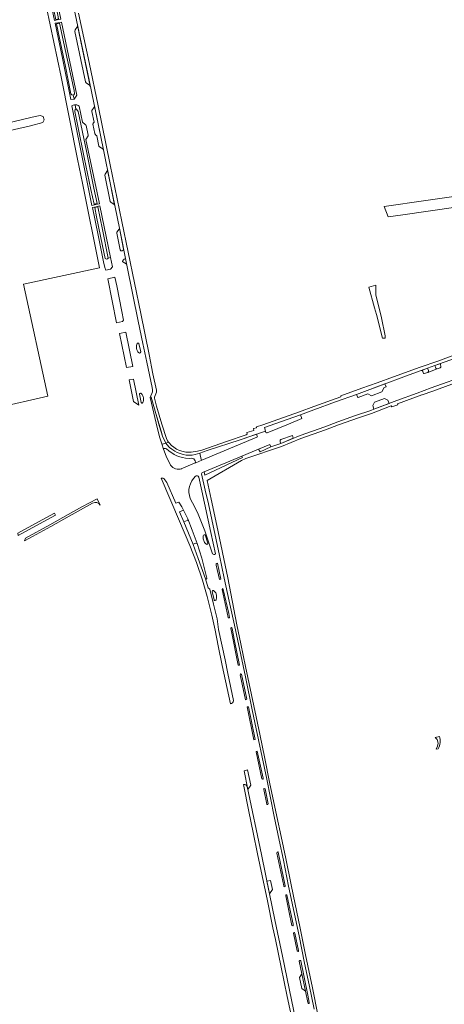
# Model space of a CAD drawing. Header units: metres. Extents: x 209813 to 223847, y 571801 to 587119.
# Tile 454 of 656: x 213530 to 213749, y 580627 to 581135. Entities that reach past the tile are written whole.
import ezdxf

# ---------------------------------------------------------------- set-up
doc = ezdxf.new("R2010")
doc.units = ezdxf.units.M
for name, color, linetype, lineweight in [('B-RO-GR-BEPLANTING_CULTUUR_BOSPLANTSOEN-GV', 8, 'Continuous', 0), ('B-RO-GR-BEPLANTING_CULTUUR_HEESTERS-GV', 8, 'Continuous', 0), ('B-RO-GR-BEPLANTING_CULTUUR_ROOS-GV', 8, 'Continuous', 0), ('B-RO-GR-GRAS-GV', 8, 'Continuous', 0), ('B-RO-GR-GROENVOORZIENING-GV', 8, 'Continuous', 0), ('B-RO-GR-HAAG-GV', 8, 'Continuous', 0), ('B-RO-OG-TERREIN_CULTUURSCHEIDING-GV', 8, 'Continuous', 0), ('B-RO-OG-WATER_GREPPEL-GV', 8, 'Continuous', 0), ('B-RO-OG-WEG-GV', 8, 'Continuous', 0), ('B-RO-VH-VERHARDING_OPEN-GV', 8, 'Continuous', 0), ('B-RO-VH-VERHARDING_TEGEL-GV', 8, 'Continuous', 0)]:
    doc.layers.add(name, color=color, linetype=linetype, lineweight=lineweight)

msp = doc.modelspace()

# ---------------------------------------------------------------- linework, layer by layer
at = {"layer": 'B-RO-GR-BEPLANTING_CULTUUR_BOSPLANTSOEN-GV', "flags": 128}
msp.add_lwpolyline([(213739.928, 581041.498), (213718.325, 581038.505), (213720.442, 581033.187), (213727.978, 581034.179), (213755.483, 581038.158), (213770.553, 581040.435), (213771.924, 581040.581), (213772.229, 581040.568), (213771.215, 581045.972)], close=True, dxfattribs=at)
at = {"layer": 'B-RO-GR-BEPLANTING_CULTUUR_HEESTERS-GV', "flags": 128}
for points in [[(213558.625, 581128.85), (213564.112, 581102.813), (213564.434, 581102.4), (213566.175, 581101.207), (213566.508, 581100.692), (213559.98, 581131.968), (213559.912, 581131.474), (213558.76, 581129.695)], [(213568.626, 581090.404), (213568.521, 581089.822), (213567.392, 581088.107), (213567.305, 581087.552), (213568.469, 581081.992), (213568.034, 581081.457), (213567.942, 581081.22), (213567.93, 581080.966), (213568.875, 581076.214), (213568.946, 581076.015), (213569.036, 581075.824), (213569.145, 581075.643), (213569.272, 581075.474), (213569.92, 581074.975), (213571.015, 581069.613), (213571.35, 581069.234), (213572.943, 581068.231), (213573.296, 581067.761)], [(213576.841, 581041.1), (213577.128, 581040.767), (213578.79, 581039.537), (213579.121, 581039.206), (213576.912, 581049.899), (213575.447, 581057.134), (213574.187, 581055.179), (213574.06, 581054.71)], [(213584.767, 581011.545), (213584.048, 581011.216), (213583.279, 581010.631), (213583.17, 581010.159), (213583.409, 581009.856), (213585.008, 581008.812), (213585.44, 581008.217)], [(213675.888, 580929.044), (213675.104, 580930.922), (213661.826, 580926.204), (213656.549, 580924.422), (213657.308, 580921.757), (213657.512, 580921.605), (213657.854, 580921.657), (213668.975, 580926.05)], [(213671.4, 580918.781), (213670.938, 580920.303), (213665.029, 580918.099), (213664.635, 580917.869), (213664.598, 580917.577), (213664.664, 580917.005), (213664.984, 580916.13)], [(213644.846, 580909.625), (213625.342, 580901.47), (213625.658, 580899.805), (213645.168, 580908.935)], [(213621.762, 580864.51), (213621.051, 580864.609), (213619.732, 580864.097), (213619.618, 580863.881), (213622.323, 580856.636), (213625.991, 580846.157), (213626.435, 580846.071), (213626.739, 580846.376), (213626.803, 580846.567), (213624.087, 580856.96)], [(213649.465, 580739.711), (213647.807, 580747.537), (213645.972, 580747.141), (213647.972, 580737.36)]]:
    msp.add_lwpolyline(points, close=True, dxfattribs=at)
for points in [[(213583.766, 581016.492), (213581.568, 581027.356), (213581.398, 581026.805), (213580.31, 581025.159), (213580.195, 581024.683), (213581.949, 581016.12)], [(213741.234, 580953.859), (213740.833, 580954.974), (213737.669, 580953.835)], [(213747.73, 580957.436), (213744.613, 580956.325), (213745.102, 580954.953)], [(213745.775, 580954.573), (213747.382, 580955.164)], [(213747.688, 580955.952), (213747.413, 580956.722)], [(213738.291, 580953.449), (213738.565, 580952.545)], [(213739.111, 580952.211), (213740.927, 580952.837)]]:
    msp.add_lwpolyline(points, dxfattribs=at)
at = {"layer": 'B-RO-GR-BEPLANTING_CULTUUR_HEESTERS-GV'}
for points in [[(213581.949, 581016.12, 0.8805105), (213583.766, 581016.492)], [(213745.102, 580954.953, 0.2554974), (213745.775, 580954.573)], [(213747.382, 580955.164, 0.3958205), (213747.688, 580955.952)], [(213747.413, 580956.722, -0.2863307), (213747.73, 580957.436)], [(213737.669, 580953.835, -0.378215), (213738.291, 580953.449)], [(213738.565, 580952.545, 0.3799439), (213739.111, 580952.211)]]:
    msp.add_lwpolyline(points, format="xyb", dxfattribs=at)
at = {"layer": 'B-RO-GR-BEPLANTING_CULTUUR_ROOS-GV', "flags": 128}
for points in [[(213704.964, 580939.861), (213709.965, 580941.733), (213711.862, 580940.756), (213717.191, 580942.714), (213718.439, 580945.085), (213719.38, 580945.409), (213718.813, 580946.927), (213704.159, 580941.471), (213704.607, 580940.127)], [(213713.099, 580933.855), (213720.911, 580936.777), (213720.293, 580938.551), (213718.638, 580939.346), (213713.421, 580937.433), (213712.545, 580935.712)], [(213659.771, 580914.347), (213659.386, 580915.655), (213653.526, 580913.254), (213654.334, 580911.726)], [(213659.146, 580683.48), (213660.698, 580685.837), (213659.735, 580690.475), (213657.782, 580690.084)], [(213675.903, 580642.24), (213674.624, 580640.412), (213675.863, 580634.605), (213677.784, 580633.205)]]:
    msp.add_lwpolyline(points, close=True, dxfattribs=at)
for points in [[(213603.932, 580915.778), (213605.537, 580916.346), (213603.919, 580919.916), (213602.34, 580924.877), (213600.128, 580932.871), (213598.059, 580940.066), (213597.539, 580939.886)], [(213597.539, 580939.886), (213600.518, 580926.573), (213602.291, 580919.533), (213603.518, 580915.914)], [(213624.192, 580907.465), (213652.569, 580919.332), (213652.849, 580919.596), (213652.843, 580919.91), (213652.468, 580920.859), (213643.899, 580918.042), (213626.98, 580912.422), (213623.053, 580911.162)], [(213604.689, 580913.598), (213604.562, 580913.511), (213604.438, 580913.209), (213605.749, 580909.497), (213608.042, 580904.853)], [(213623.053, 580911.162), (213623.776, 580907.764)], [(213613.563, 580903.02), (213620.811, 580906.051)], [(213618.217, 580887.628), (213620.501, 580883.277), (213622.283, 580879.578), (213625.676, 580871.064), (213629.743, 580859.151), (213630.354, 580858.708), (213630.785, 580858.849), (213631.279, 580859.067), (213628.854, 580870.172), (213624.167, 580891.711), (213622.681, 580898.792), (213622.314, 580899.186)]]:
    msp.add_lwpolyline(points, dxfattribs=at)
at = {"layer": 'B-RO-GR-BEPLANTING_CULTUUR_ROOS-GV'}
for points in [[(213605.98, 580913.261, 0.192874), (213604.689, 580913.598)], [(213608.042, 580904.853, 0.303666), (213613.755, 580903.073)], [(213620.774, 580907.141, 0.3327648), (213618.728, 580908.452)], [(213623.776, 580907.764, 0.3505894), (213624.192, 580907.465)], [(213620.975, 580899.211, 0.3156054), (213618.217, 580887.628)], [(213622.314, 580899.186, 0.389711), (213620.966, 580899.205)]]:
    msp.add_lwpolyline(points, format="xyb", dxfattribs=at)
at = {"layer": 'B-RO-GR-GRAS-GV', "flags": 128}
for points in [[(213544.612, 580940.501), (213531.967, 580998.396), (213571.324, 581006.829), (213562.497, 581050.512), (213559.948, 581062.947), (213551.407, 581105.501), (213541.936, 581150.344), (213523.905, 581233.016), (213521.463, 581244.112)], [(213449.244, 581224.086), (213454.477, 581198.084), (213464.644, 581155.223), (213483.432, 581077.57), (213484.639, 581072.849), (213485.441, 581072.414), (213536.516, 581084.565), (213540.554, 581085.49), (213542.178, 581084.938), (213542.742, 581083.307), (213541.987, 581081.859), (213535.676, 581080.079), (213488.036, 581069.353), (213486.248, 581068.674), (213485.632, 581067.472), (213498.53, 581008.585), (213505.868, 580977.474), (213516.376, 580935.366), (213517.362, 580934.38), (213544.612, 580940.501)]]:
    msp.add_lwpolyline(points, dxfattribs=at)
at = {"layer": 'B-RO-GR-GROENVOORZIENING-GV', "flags": 128}
for points in [[(213529.317, 580868.633), (213544.046, 580876.712), (213548.571, 580879.159), (213548.06, 580880.105), (213543.536, 580877.658), (213529.057, 580869.716)], [(213632.337, 580854.219), (213631.626, 580854.165), (213631.514, 580853.619), (213631.516, 580853.225), (213633.306, 580845.852), (213634.055, 580846.007)], [(213637.856, 580826.269), (213637.984, 580826.105), (213638.302, 580826.131), (213638.415, 580826.322), (213638.104, 580828.264), (213635.241, 580840.702), (213634.999, 580841.183), (213634.632, 580840.75)], [(213643.021, 580801.557), (213643.682, 580801.673), (213641.098, 580814.239), (213639.819, 580820.56), (213639.615, 580820.915), (213639.424, 580821.029), (213639.183, 580820.863), (213639.184, 580820.546), (213639.457, 580819.035)], [(213646.724, 580783.813), (213647.374, 580784.019), (213644.702, 580796.915), (213644.396, 580797.104), (213644.218, 580796.951), (213644.055, 580796.646)], [(213651.015, 580763.036), (213651.726, 580763.191), (213648.239, 580780.198), (213647.528, 580780.044)], [(213655.797, 580743.31), (213652.737, 580757.197), (213652.262, 580757.103), (213652.231, 580756.804), (213655.236, 580742.907), (213655.438, 580742.766), (213655.808, 580742.827)], [(213662.99, 580704.618), (213666.498, 580687.609), (213666.623, 580687.291), (213666.965, 580687.175), (213667.182, 580687.415), (213667.234, 580687.733), (213663.666, 580705.034), (213663.463, 580705.162), (213663.146, 580705.112)], [(213668.137, 580682.966), (213667.783, 580683.031), (213667.578, 580682.829), (213667.564, 580682.435), (213669.187, 580674.744), (213670.749, 580667.13), (213671.18, 580666.988), (213671.308, 580667.127), (213671.312, 580667.927), (213668.769, 580679.838)], [(213673.551, 580653.896), (213673.919, 580653.792), (213674.186, 580653.842), (213674.175, 580654.261), (213672.291, 580663.249), (213672.026, 580663.593), (213671.72, 580663.506), (213671.554, 580663.227), (213673.439, 580654.176)]]:
    msp.add_lwpolyline(points, close=True, dxfattribs=at)
msp.add_lwpolyline([(213658.445, 580729.945), (213656.823, 580737.845), (213656.443, 580737.999), (213656.264, 580737.784), (213656.237, 580737.441), (213657.802, 580729.805)], dxfattribs=at)
at = {"layer": 'B-RO-GR-GROENVOORZIENING-GV'}
msp.add_lwpolyline([(213657.802, 580729.805, 0.7179953), (213658.445, 580729.945)], format="xyb", dxfattribs=at)
at = {"layer": 'B-RO-GR-HAAG-GV', "flags": 128}
for points in [[(213631.516, 580853.225), (213633.306, 580845.852), (213634.055, 580846.007), (213632.337, 580854.219), (213631.626, 580854.165), (213631.514, 580853.619)], [(213634.632, 580840.75), (213637.856, 580826.269), (213637.984, 580826.105), (213638.302, 580826.131), (213638.415, 580826.322), (213638.104, 580828.264), (213635.241, 580840.702), (213634.999, 580841.183)], [(213643.682, 580801.673), (213641.098, 580814.239), (213639.819, 580820.56), (213639.615, 580820.915), (213639.424, 580821.029), (213639.183, 580820.863), (213639.184, 580820.546), (213639.457, 580819.035), (213643.021, 580801.557)], [(213648.239, 580780.198), (213647.528, 580780.044), (213651.015, 580763.036), (213651.726, 580763.191)], [(213655.236, 580742.907), (213655.438, 580742.766), (213655.808, 580742.827), (213655.797, 580743.31), (213652.737, 580757.197), (213652.262, 580757.103), (213652.231, 580756.804)], [(213663.666, 580705.034), (213663.463, 580705.162), (213663.146, 580705.112), (213662.99, 580704.618), (213666.498, 580687.609), (213666.623, 580687.291), (213666.965, 580687.175), (213667.182, 580687.415), (213667.234, 580687.733)], [(213670.749, 580667.13), (213671.18, 580666.988), (213671.308, 580667.127), (213671.312, 580667.927), (213668.769, 580679.838), (213668.137, 580682.966), (213667.783, 580683.031), (213667.578, 580682.829), (213667.564, 580682.435), (213669.187, 580674.744)], [(213674.175, 580654.261), (213672.291, 580663.249), (213672.026, 580663.593), (213671.72, 580663.506), (213671.554, 580663.227), (213673.439, 580654.176), (213673.551, 580653.896), (213673.919, 580653.792), (213674.186, 580653.842)]]:
    msp.add_lwpolyline(points, close=True, dxfattribs=at)
at = {"layer": 'B-RO-GR-HAAG-GV'}
msp.add_lwpolyline([(213675.265, 580648.947, 0.5583008), (213674.521, 580648.778)], format="xyb", dxfattribs=at)
at = {"layer": 'B-RO-GR-HAAG-GV', "flags": 128}
for points in [[(213674.521, 580648.778), (213675.903, 580642.24), (213677.784, 580633.205)], [(213677.784, 580633.205), (213678.966, 580627.416), (213679.154, 580627.021), (213679.369, 580626.881), (213679.649, 580627.007), (213679.676, 580627.374), (213678.896, 580631.265), (213675.265, 580648.947)]]:
    msp.add_lwpolyline(points, dxfattribs=at)
at = {"layer": 'B-RO-OG-TERREIN_CULTUURSCHEIDING-GV', "flags": 128}
for points in [[(213579.135, 581001.976), (213575.558, 581001.185), (213580.074, 580978.385), (213583.249, 580979.062), (213583.731, 580979.709), (213582.893, 580984.18), (213580.187, 580997.564)], [(213584.968, 580973.59), (213581.543, 580972.851), (213585.321, 580955.284), (213588.542, 580955.911)], [(213588.926, 580949.369), (213586.641, 580948.901), (213588.865, 580937.798), (213591.616, 580935.86)]]:
    msp.add_lwpolyline(points, close=True, dxfattribs=at)
msp.add_lwpolyline([(213746.946, 580764.834), (213744.7, 580764.348), (213745.723, 580763.173), (213746.235, 580761.41), (213745.988, 580759.855), (213745.23, 580758.206), (213746.277, 580758.452)], dxfattribs=at)
at = {"layer": 'B-RO-OG-TERREIN_CULTUURSCHEIDING-GV'}
msp.add_lwpolyline([(213746.277, 580758.452, 0.196964), (213746.946, 580764.834)], format="xyb", dxfattribs=at)
at = {"layer": 'B-RO-OG-WATER_GREPPEL-GV', "flags": 128}
msp.add_lwpolyline([(213710.417, 580996.818), (213713.417, 580986.211), (213714.369, 580982.644), (213717.467, 580970.487), (213718.902, 580970.441), (213718.963, 580971.063), (213718.961, 580971.724), (213716.935, 580981.001), (213714.113, 580992.855), (213714.16, 580997.808)], close=True, dxfattribs=at)
at = {"layer": 'B-RO-OG-WEG-GV', "flags": 128}
for points in [[(213537.313, 581192.372), (213535.635, 581192.007), (213545.354, 581147.74), (213548.065, 581134.491), (213549.487, 581134.796), (213549.416, 581135.127), (213548.659, 581134.941), (213547.46, 581140.797), (213545.309, 581150.978), (213539.407, 581178.37), (213536.545, 581191.763), (213537.403, 581191.957)], [(213549.487, 581134.796), (213551.341, 581135.194), (213539.321, 581192.809), (213537.313, 581192.372), (213537.403, 581191.957), (213538.261, 581192.151), (213539.789, 581184.846), (213543.828, 581166.008), (213546.805, 581152.439), (213549.732, 581137.359), (213550.172, 581135.313), (213549.416, 581135.127)], [(213549.788, 581133.372), (213548.359, 581133.089), (213552.132, 581115.099), (213556.465, 581093.796), (213558.137, 581093.82), (213557.744, 581095.899), (213556.956, 581096.08), (213556.477, 581096.692), (213553.663, 581110.75), (213550.624, 581125.341), (213549.084, 581132.863), (213549.861, 581133.007)], [(213558.137, 581093.82), (213559.536, 581095.916), (213551.645, 581133.74), (213549.788, 581133.372), (213549.861, 581133.007), (213550.637, 581133.15), (213553.547, 581119.614), (213558.185, 581098.361), (213558.304, 581096.583), (213558.049, 581096.102), (213557.744, 581095.899)], [(213569.281, 581039.8), (213568.529, 581039.645), (213566.768, 581047.299), (213563.456, 581063.72), (213560.118, 581079.989), (213558.497, 581087.515), (213558.705, 581088.733), (213559.09, 581088.771), (213558.681, 581090.939), (213558.374, 581090.944), (213557.611, 581090.867), (213557.268, 581090.695), (213557.011, 581090.416), (213563.611, 581057.98), (213566.149, 581044.939), (213567.375, 581039.078), (213569.344, 581039.515)], [(213559.09, 581088.771), (213559.442, 581088.806), (213560.275, 581087.584), (213564.561, 581066.992), (213568.446, 581047.876), (213570.033, 581039.954), (213569.281, 581039.8), (213569.344, 581039.515), (213571.217, 581039.93), (213564.293, 581073.118), (213565.388, 581074.973), (213565.437, 581075.269), (213564.354, 581080.351), (213564.219, 581080.578), (213564.093, 581080.7), (213563.862, 581080.829), (213562.448, 581081.961), (213560.708, 581090.3), (213560.205, 581090.638), (213559.575, 581090.924), (213558.681, 581090.939)], [(213569.562, 581038.39), (213567.602, 581037.993), (213570.585, 581023.738), (213573.399, 581009.884), (213573.997, 581007.036), (213574.537, 581005.548), (213576.987, 581006.187), (213578.026, 581007.29), (213577.021, 581012.11)], [(213575.775, 581011.85), (213575.473, 581011.446), (213575.128, 581011.344), (213574.601, 581011.406), (213574.173, 581011.677), (213572.898, 581018.141), (213569.809, 581033.062), (213568.859, 581037.945), (213569.624, 581038.086)], [(213570.06, 580887.575), (213562.168, 580883.363), (213555.173, 580879.454), (213545.63, 580874.177), (213533.104, 580867.281), (213532.518, 580865.811), (213536.595, 580868.076), (213546.113, 580873.301), (213555.659, 580878.58), (213567.713, 580885.253)], [(213571.705, 580884.226), (213570.06, 580887.575)]]:
    msp.add_lwpolyline(points, dxfattribs=at)
msp.add_lwpolyline([(213575.775, 581011.85), (213577.021, 581012.11), (213571.458, 581038.774), (213569.562, 581038.39), (213569.624, 581038.086), (213570.389, 581038.227), (213572.78, 581026.599)], close=True, dxfattribs=at)
at = {"layer": 'B-RO-OG-WEG-GV'}
msp.add_lwpolyline([(213567.713, 580885.253, -0.4124716), (213571.705, 580884.226)], format="xyb", dxfattribs=at)
at = {"layer": 'B-RO-VH-VERHARDING_OPEN-GV', "flags": 128}
for points in [[(213534.229, 581254.016), (213540.681, 581223.755), (213545.989, 581198.353), (213551.322, 581173.014), (213556.108, 581150.439), (213565.902, 581103.639), (213573.296, 581067.761), (213576.912, 581049.899), (213581.568, 581027.356), (213585.636, 581007.252), (213591.358, 580979.328), (213593.76, 580967.714), (213595.724, 580958.068), (213598.524, 580945.059), (213598.643, 580943.827), (213598.659, 580942.824), (213597.539, 580939.886)], [(213597.539, 580939.886), (213598.059, 580940.066), (213600.128, 580932.871), (213603.098, 580922.44), (213603.919, 580919.916), (213605.537, 580916.346), (213606.945, 580916.844), (213606.493, 580917.499), (213605.956, 580918.64), (213603.53, 580926.062), (213600.806, 580935.312), (213599.789, 580939.424), (213599.799, 580939.983), (213600.754, 580942.653), (213600.789, 580943.555), (213598.867, 580952.122), (213596.916, 580962.022), (213592.703, 580983.168), (213582.752, 581030.673), (213576.774, 581059.958), (213570.522, 581090.463), (213565.964, 581112.859), (213560.478, 581138.23)]]:
    msp.add_lwpolyline(points, dxfattribs=at)
for points in [[(213591.076, 580967.96), (213590.89, 580967.878), (213590.726, 580967.684), (213590.544, 580967.179), (213590.44, 580966.756), (213590.38, 580966.325), (213590.363, 580965.89), (213590.392, 580965.456), (213590.464, 580965.027), (213590.579, 580964.608), (213590.737, 580964.202), (213590.935, 580963.815), (213591.171, 580963.449), (213591.506, 580963.01), (213591.737, 580962.828), (213591.967, 580962.777), (213592.253, 580962.842), (213592.438, 580962.989), (213592.552, 580963.195), (213592.58, 580963.37), (213591.583, 580967.788), (213591.424, 580967.915), (213591.177, 580967.973)], [(213592.744, 580937.241), (213592.933, 580937.046), (213593.192, 580936.967), (213593.355, 580936.985), (213593.505, 580937.052), (213593.689, 580937.251), (213593.882, 580937.797), (213593.981, 580938.2), (213594.038, 580938.611), (213594.053, 580939.025), (213594.027, 580939.439), (213593.959, 580939.849), (213593.85, 580940.249), (213593.701, 580940.636), (213593.514, 580941.007), (213593.291, 580941.356), (213593.033, 580941.682), (213592.744, 580941.979), (213592.594, 580942.039), (213592.433, 580942.053), (213592.178, 580941.969), (213591.993, 580941.775), (213591.936, 580941.623)], [(213624.831, 580867.46), (213624.881, 580866.943), (213624.986, 580866.435), (213625.146, 580865.941), (213625.359, 580865.467), (213625.621, 580865.019), (213625.93, 580864.602), (213626.282, 580864.221), (213626.529, 580864.06), (213626.696, 580864.026), (213626.866, 580864.043), (213627.023, 580864.11), (213627.152, 580864.221), (213627.242, 580864.366), (213627.284, 580864.531), (213627.275, 580864.702), (213625.829, 580868.87), (213625.572, 580868.943), (213625.308, 580868.909), (213625.032, 580868.725), (213624.899, 580868.494), (213624.837, 580867.979)], [(213629.771, 580840.122), (213629.61, 580839.953), (213629.555, 580839.681), (213630.473, 580835.285), (213630.597, 580835.159), (213630.753, 580835.075), (213630.926, 580835.04), (213631.102, 580835.057), (213631.36, 580835.196), (213631.499, 580835.385), (213631.766, 580836.344), (213631.816, 580836.722), (213631.829, 580837.103), (213631.803, 580837.483), (213631.739, 580837.859), (213631.639, 580838.226), (213631.502, 580838.582), (213631.33, 580838.922), (213631.126, 580839.243), (213630.89, 580839.543), (213630.626, 580839.817), (213630.221, 580840.145), (213629.993, 580840.192)]]:
    msp.add_lwpolyline(points, close=True, dxfattribs=at)
at = {"layer": 'B-RO-VH-VERHARDING_TEGEL-GV', "flags": 128}
for points in [[(213754.411, 580961.718), (213746.193, 580958.618), (213736.972, 580955.449), (213723.288, 580950.604), (213714.753, 580947.464), (213706.929, 580944.631), (213695.946, 580940.669), (213695.948, 580940.136), (213682.124, 580935.276), (213674.629, 580932.509), (213655.669, 580925.651), (213652.499, 580924.636), (213652.373, 580924.243), (213650.864, 580923.806), (213651.006, 580922.828), (213647.442, 580921.711), (213647.571, 580920.975), (213647.091, 580920.529), (213636.957, 580917.13), (213624.109, 580912.718), (213622.016, 580912.076), (213618.678, 580911.57), (213617.409, 580911.553), (213615.986, 580911.7), (213614.588, 580911.962), (213612.706, 580912.489), (213611.092, 580913.234), (213609.705, 580914.131), (213608.52, 580915.117), (213607.271, 580916.371), (213606.945, 580916.844), (213605.537, 580916.346), (213606.137, 580915.549), (213607.544, 580914.092), (213608.719, 580913.135), (213610.194, 580912.148), (213611.363, 580911.513)], [(213744.613, 580956.325), (213754.794, 580959.978)], [(213623.053, 580911.162), (213626.98, 580912.422), (213643.899, 580918.042), (213657.127, 580922.391), (213656.549, 580924.422), (213661.826, 580926.204), (213675.104, 580930.922), (213681.977, 580933.447), (213693.239, 580937.536), (213704.159, 580941.471), (213729.877, 580951.032), (213740.833, 580954.974)], [(213745.102, 580954.953), (213744.613, 580956.325), (213740.833, 580954.974)], [(213740.833, 580954.974), (213741.234, 580953.859)], [(213740.927, 580952.837), (213745.775, 580954.573)], [(213762.115, 580951.787), (213742.634, 580944.825), (213735.457, 580942.07), (213725.007, 580938.238), (213713.099, 580933.855), (213711.438, 580933.151), (213703.499, 580930.508), (213694.469, 580927.252), (213687.71, 580924.766), (213674.938, 580920.176), (213664.984, 580916.13), (213659.771, 580914.347), (213654.334, 580911.726), (213653.526, 580913.254), (213644.846, 580909.625), (213645.168, 580908.935), (213625.658, 580899.805), (213625.342, 580901.47), (213624.376, 580901.066), (213624.113, 580900.813), (213624.085, 580900.443), (213625.851, 580892.06), (213627.57, 580884.927), (213633.263, 580858.312), (213635.793, 580846.635), (213638.348, 580834.679), (213641.045, 580822.33), (213644.349, 580806.935), (213646.763, 580795.575), (213650.251, 580778.529), (213652.303, 580768.82), (213656.564, 580748.423), (213657.673, 580742.755), (213661.575, 580723.458), (213664.116, 580711.291), (213666.323, 580700.88), (213669.037, 580687.596), (213674.43, 580661.803), (213677.241, 580647.82), (213679.571, 580636.645), (213682.135, 580623.997)], [(213684.177, 580621.002), (213681.277, 580634.96), (213677.796, 580652.02), (213674.733, 580666.626), (213672.392, 580678.233), (213670.399, 580688.211), (213667.56, 580701.8), (213665.129, 580713.14), (213662.873, 580723.537), (213659.167, 580741.293), (213656.662, 580753.453), (213654.065, 580765.954), (213646.757, 580800.859), (213644.367, 580812.625), (213642.34, 580822.448), (213637.558, 580846.679), (213631.99, 580873.816), (213628.972, 580887.396), (213626.991, 580897.039), (213644.723, 580907.241), (213646.984, 580908.306), (213665.37, 580914.595), (213675.324, 580918.641), (213688.096, 580923.231), (213694.855, 580925.717), (213705.127, 580929.371), (213711.824, 580931.616), (213721.945, 580935.484), (213722.416, 580935.029), (213725.435, 580936.119), (213725.192, 580936.55), (213737.798, 580941.253), (213737.975, 580941.189), (213743.48, 580943.075), (213761.817, 580949.804)], [(213603.518, 580915.914), (213604.438, 580913.209), (213604.619, 580913.563), (213604.689, 580913.598)], [(213605.537, 580916.346), (213603.932, 580915.778)], [(213605.98, 580913.261), (213607.067, 580912.31), (213609.944, 580910.385), (213611.271, 580909.767), (213612.734, 580909.226), (213614.216, 580908.832), (213615.708, 580908.585), (213617.712, 580908.432), (213618.728, 580908.452)], [(213623.776, 580907.764), (213623.053, 580911.162), (213620.698, 580910.414), (213619.214, 580910.144), (213617.718, 580910.063), (213616.148, 580910.156), (213614.599, 580910.418), (213613.046, 580910.855), (213611.363, 580911.513)], [(213620.774, 580907.141), (213620.943, 580906.54)], [(213620.811, 580906.051), (213621.032, 580906.144)], [(213621.032, 580906.144), (213624.192, 580907.465)], [(213606.045, 580895.887), (213605.6, 580896.627), (213604.605, 580897.958), (213604.249, 580898.147), (213603.716, 580898.209), (213603.238, 580898.151), (213612.69, 580876.07), (213618.046, 580863.443), (213621.365, 580854.563), (213624.507, 580845.492), (213626.886, 580837.003), (213629.307, 580827.524), (213631.073, 580819.68), (213632.663, 580811.684), (213634.743, 580801.416), (213638.917, 580781.617)], [(213614.641, 580881.684), (213613.799, 580883.369), (213612.211, 580885.864), (213610.759, 580885.24), (213606.045, 580895.887)], [(213616.867, 580877.233), (213614.641, 580881.684), (213612.652, 580880.829), (213614.893, 580875.588), (213616.591, 580876.318), (213616.858, 580876.457), (213616.958, 580876.75)], [(213640.494, 580783.322), (213637.678, 580797.374), (213636.206, 580804.38), (213632.863, 580820.08), (213632.082, 580825.513), (213630.151, 580833.09), (213628.244, 580840.92), (213627.366, 580841.514), (213625.991, 580846.157), (213622.323, 580856.636), (213619.618, 580863.881), (213614.893, 580875.588)], [(213619.618, 580863.881), (213619.732, 580864.097), (213621.051, 580864.609), (213621.762, 580864.51), (213619.211, 580871.423), (213616.867, 580877.233), (213616.958, 580876.75)], [(213645.761, 580739.985), (213648.509, 580726.027), (213650.753, 580715.247), (213653.008, 580704.124), (213655.362, 580692.886), (213658.052, 580679.856), (213660.94, 580666.076), (213662.179, 580660.025), (213665.09, 580645.635), (213668.341, 580630.62), (213670.993, 580617.832), (213673.334, 580606.226), (213675.502, 580595.776), (213677.632, 580585.149), (213681.661, 580565.813), (213683.418, 580566.176), (213679.86, 580583.677), (213665.856, 580651.333), (213661.913, 580670.058), (213659.146, 580683.48)], [(213659.146, 580683.48), (213654.948, 580703.784), (213647.623, 580739.048)]]:
    msp.add_lwpolyline(points, dxfattribs=at)
at = {"layer": 'B-RO-VH-VERHARDING_TEGEL-GV'}
for points in [[(213741.234, 580953.859, -0.3251119), (213740.927, 580952.837)], [(213603.932, 580915.778, -0.281554), (213603.518, 580915.914)], [(213620.943, 580906.54, -0.2332457), (213620.811, 580906.051)], [(213638.917, 580781.617, 0.4050846), (213640.487, 580783.293)], [(213647.623, 580739.048, 0.3625835), (213645.761, 580739.985)]]:
    msp.add_lwpolyline(points, format="xyb", dxfattribs=at)

doc.saveas('drawing.dxf')
